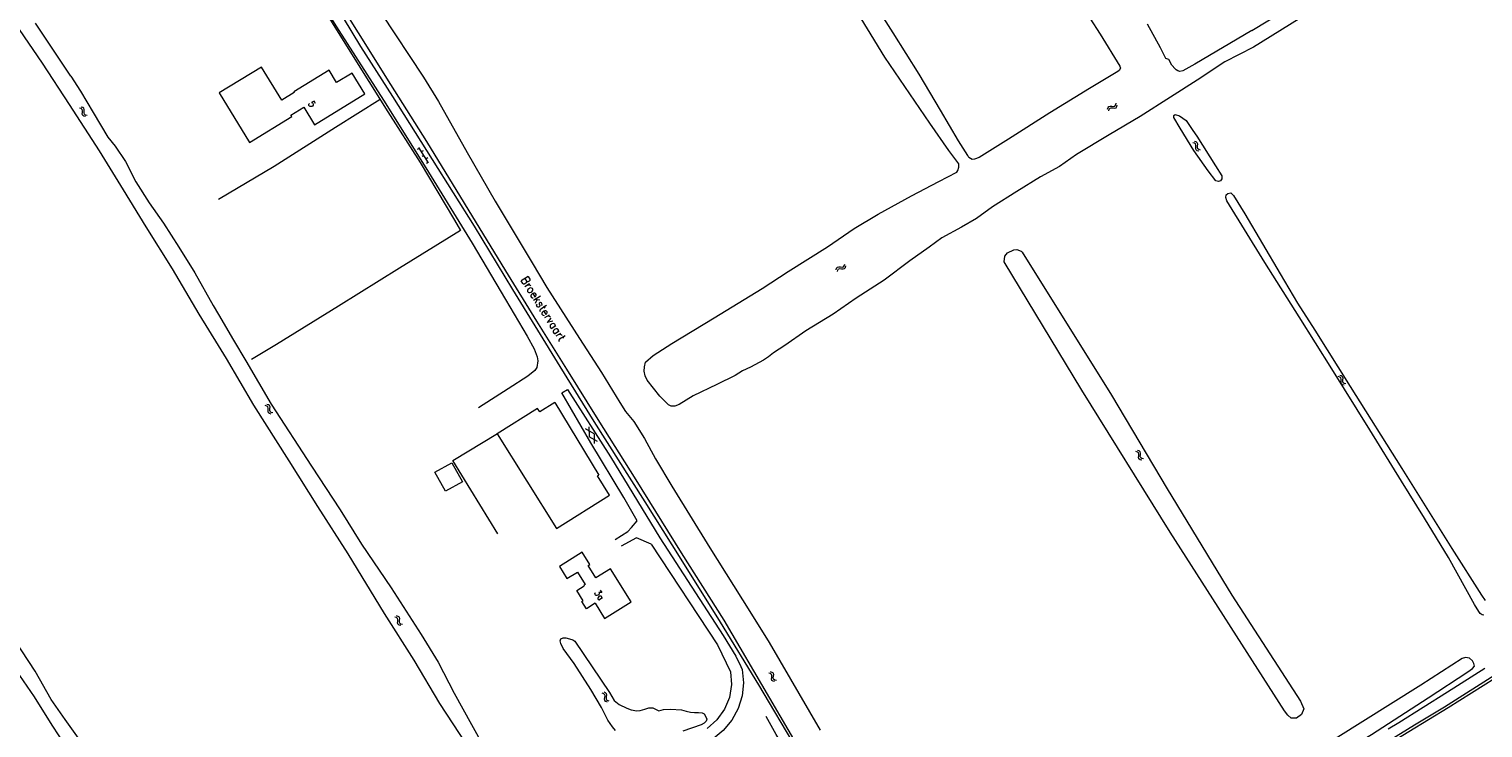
# Model space of a CAD drawing. Header units: metres. Extents: x 189705 to 199106, y 581686 to 588448.
# Tile 363 of 555: x 194954 to 195305, y 587029 to 587198. Entities that reach past the tile are written whole.
import ezdxf

# ---------------------------------------------------------------- set-up
doc = ezdxf.new("R2010")
doc.units = ezdxf.units.M
doc.layers.add('B-WA-OG-GBKN-G', color=7, linetype='Continuous', lineweight=18)
doc.styles.add('Style-STANDARD', font='STANDARD.shx')

msp = doc.modelspace()

# ---------------------------------------------------------------- linework, layer by layer
at = {"layer": 'B-WA-OG-GBKN-G'}
for p, q in [((194966.843, 587178.98), (194966.446, 587179.08)), ((194967.116, 587178.783), (194966.843, 587178.98)), ((194967.248, 587179.266), (194966.852, 587179.366)), ((194967.206, 587178.466), (194967.116, 587178.783)), ((194967.172, 587178.059), (194967.206, 587178.466)), ((194967.523, 587179.07), (194967.248, 587179.266)), ((194967.614, 587178.754), (194967.523, 587179.07)), ((194967.576, 587178.347), (194967.614, 587178.754)), ((195214.55, 587178.827), (195214.652, 587179.221)), ((195214.652, 587179.221), (195214.844, 587179.487)), ((195214.832, 587178.418), (195214.937, 587178.812)), ((195214.844, 587179.487), (195215.17, 587179.579)), ((195214.937, 587178.812), (195215.131, 587179.076)), ((195215.131, 587179.076), (195215.445, 587179.166)), ((195215.17, 587179.579), (195215.574, 587179.539)), ((195215.445, 587179.166), (195215.858, 587179.131)), ((195215.574, 587179.539), (195215.981, 587179.5)), ((195215.858, 587179.131), (195216.264, 587179.09)), ((195215.981, 587179.5), (195216.298, 587179.588)), ((195216.264, 587179.09), (195216.581, 587179.177)), ((195216.298, 587179.588), (195216.498, 587179.858)), ((195216.498, 587179.858), (195216.603, 587180.254)), ((195216.581, 587179.177), (195216.78, 587179.45)), ((195216.78, 587179.45), (195216.884, 587179.845)), ((194967.136, 587177.654), (194967.172, 587178.059)), ((194967.232, 587177.329), (194967.136, 587177.654)), ((194967.5, 587177.141), (194967.232, 587177.329)), ((194967.895, 587177.042), (194967.5, 587177.141)), ((194967.546, 587177.934), (194967.576, 587178.347)), ((194967.639, 587177.621), (194967.546, 587177.934)), ((194967.906, 587177.43), (194967.639, 587177.621)), ((194968.301, 587177.329), (194967.906, 587177.43)), ((195048.056, 587169.175), (195048.479, 587169.441)), ((195050.713, 587165.885), (195048.373, 587169.611)), ((195049.011, 587168.594), (195049.435, 587168.86)), ((195235.511, 587170.636), (195235.115, 587170.737)), ((195235.783, 587170.438), (195235.511, 587170.636)), ((195235.917, 587170.921), (195235.521, 587171.022)), ((195235.873, 587170.122), (195235.783, 587170.438)), ((195235.801, 587169.309), (195235.838, 587169.715)), ((195235.897, 587168.984), (195235.801, 587169.309)), ((195235.838, 587169.715), (195235.873, 587170.122)), ((195236.164, 587168.795), (195235.897, 587168.984)), ((195236.191, 587170.725), (195235.917, 587170.921)), ((195236.559, 587168.696), (195236.164, 587168.795)), ((195236.281, 587170.408), (195236.191, 587170.725)), ((195236.212, 587169.588), (195236.243, 587170.002)), ((195236.304, 587169.275), (195236.212, 587169.588)), ((195236.243, 587170.002), (195236.281, 587170.408)), ((195236.571, 587169.084), (195236.304, 587169.275)), ((195236.965, 587168.982), (195236.571, 587169.084)), ((195049.12, 587167.482), (195049.543, 587167.748)), ((195050.075, 587166.901), (195050.498, 587167.167)), ((195050.183, 587165.788), (195050.607, 587166.054)), ((195149.049, 587140.012), (195149.151, 587140.406)), ((195149.151, 587140.406), (195149.342, 587140.672)), ((195149.332, 587139.603), (195149.437, 587139.997)), ((195149.342, 587140.672), (195149.667, 587140.765)), ((195149.437, 587139.997), (195149.63, 587140.262)), ((195149.63, 587140.262), (195149.943, 587140.353)), ((195149.667, 587140.765), (195150.072, 587140.726)), ((195149.943, 587140.353), (195150.357, 587140.319)), ((195150.072, 587140.726), (195150.479, 587140.688)), ((195150.357, 587140.319), (195150.763, 587140.278)), ((195150.479, 587140.688), (195150.796, 587140.776)), ((195150.763, 587140.278), (195151.08, 587140.366)), ((195150.796, 587140.776), (195150.995, 587141.048)), ((195150.995, 587141.048), (195151.099, 587141.443)), ((195151.08, 587140.366), (195151.278, 587140.639)), ((195151.278, 587140.639), (195151.382, 587141.035)), ((195270.581, 587114.145), (195270.185, 587114.247)), ((195270.853, 587113.947), (195270.581, 587114.145)), ((195270.988, 587114.43), (195270.592, 587114.532)), ((195270.942, 587113.63), (195270.853, 587113.947)), ((195270.868, 587112.818), (195270.905, 587113.223)), ((195270.962, 587112.493), (195270.868, 587112.818)), ((195270.905, 587113.223), (195270.942, 587113.63)), ((195271.229, 587112.303), (195270.962, 587112.493)), ((195271.262, 587114.233), (195270.988, 587114.43)), ((195271.624, 587112.203), (195271.229, 587112.303)), ((195271.351, 587113.916), (195271.262, 587114.233)), ((195271.279, 587113.096), (195271.312, 587113.51)), ((195271.371, 587112.783), (195271.279, 587113.096)), ((195271.312, 587113.51), (195271.351, 587113.916)), ((195271.637, 587112.591), (195271.371, 587112.783)), ((195272.031, 587112.487), (195271.637, 587112.591)), ((195011.661, 587107.148), (195011.265, 587107.249)), ((195011.934, 587106.951), (195011.661, 587107.148)), ((195012.067, 587107.434), (195011.671, 587107.535)), ((195012.024, 587106.635), (195011.934, 587106.951)), ((195011.953, 587105.823), (195011.989, 587106.228)), ((195012.049, 587105.498), (195011.953, 587105.823)), ((195011.989, 587106.228), (195012.024, 587106.635)), ((195012.316, 587105.309), (195012.049, 587105.498)), ((195012.342, 587107.238), (195012.067, 587107.434)), ((195012.711, 587105.21), (195012.316, 587105.309)), ((195012.432, 587106.922), (195012.342, 587107.238)), ((195012.363, 587106.102), (195012.394, 587106.515)), ((195012.456, 587105.789), (195012.363, 587106.102)), ((195012.394, 587106.515), (195012.432, 587106.922)), ((195012.723, 587105.597), (195012.456, 587105.789)), ((195013.117, 587105.496), (195012.723, 587105.597)), ((195090.616, 587100.444), (195088.566, 587101.622)), ((195089.403, 587102.108), (195089.407, 587099.742)), ((195091.456, 587098.563), (195089.407, 587099.742)), ((195090.616, 587100.444), (195090.618, 587098.077)), ((195221.733, 587096.027), (195221.337, 587096.128)), ((195222.006, 587095.83), (195221.733, 587096.027)), ((195222.139, 587096.313), (195221.743, 587096.414)), ((195222.096, 587095.514), (195222.006, 587095.83)), ((195222.025, 587094.702), (195222.061, 587095.107)), ((195222.121, 587094.377), (195222.025, 587094.702)), ((195222.061, 587095.107), (195222.096, 587095.514)), ((195222.388, 587094.188), (195222.121, 587094.377)), ((195222.414, 587096.117), (195222.139, 587096.313)), ((195222.504, 587095.801), (195222.414, 587096.117)), ((195222.435, 587094.981), (195222.466, 587095.394)), ((195222.528, 587094.668), (195222.435, 587094.981)), ((195222.466, 587095.394), (195222.504, 587095.801)), ((195222.795, 587094.476), (195222.528, 587094.668)), ((195223.189, 587094.375), (195222.795, 587094.476)), ((195222.783, 587094.089), (195222.388, 587094.188)), ((195042.955, 587056.069), (195042.561, 587056.176)), ((195043.225, 587055.867), (195042.955, 587056.069)), ((195043.366, 587056.348), (195042.971, 587056.455)), ((195043.31, 587055.549), (195043.225, 587055.867)), ((195043.637, 587056.148), (195043.366, 587056.348)), ((195043.722, 587055.83), (195043.637, 587056.148)), ((195043.678, 587055.424), (195043.722, 587055.83)), ((195043.226, 587054.739), (195043.268, 587055.143)), ((195043.316, 587054.412), (195043.226, 587054.739)), ((195043.268, 587055.143), (195043.31, 587055.549)), ((195043.58, 587054.219), (195043.316, 587054.412)), ((195043.974, 587054.114), (195043.58, 587054.219)), ((195043.64, 587055.011), (195043.678, 587055.424)), ((195043.728, 587054.697), (195043.64, 587055.011)), ((195043.992, 587054.501), (195043.728, 587054.697)), ((195044.384, 587054.393), (195043.992, 587054.501)), ((195133.211, 587042.554), (195132.818, 587042.667)), ((195133.477, 587042.348), (195133.211, 587042.554)), ((195133.626, 587042.827), (195133.233, 587042.94)), ((195133.461, 587041.22), (195133.51, 587041.624)), ((195133.557, 587042.029), (195133.477, 587042.348)), ((195133.51, 587041.624), (195133.557, 587042.029)), ((195133.894, 587042.622), (195133.626, 587042.827)), ((195133.88, 587041.486), (195133.924, 587041.898)), ((195133.974, 587042.303), (195133.894, 587042.622)), ((195133.924, 587041.898), (195133.974, 587042.303)), ((195092.948, 587038.103), (195093.333, 587037.97)), ((195133.546, 587040.892), (195133.461, 587041.22)), ((195133.807, 587040.695), (195133.546, 587040.892)), ((195134.199, 587040.583), (195133.807, 587040.695)), ((195133.963, 587041.17), (195133.88, 587041.486)), ((195134.223, 587040.97), (195133.963, 587041.17)), ((195134.614, 587040.856), (195134.223, 587040.97)), ((195092.518, 587037.853), (195092.903, 587037.718)), ((195092.903, 587037.718), (195093.152, 587037.504)), ((195093.151, 587036.775), (195093.079, 587036.373)), ((195093.079, 587036.373), (195093.141, 587036.05)), ((195093.141, 587036.05), (195093.398, 587035.831)), ((195093.217, 587037.184), (195093.151, 587036.775)), ((195093.152, 587037.504), (195093.217, 587037.184)), ((195093.333, 587037.97), (195093.583, 587037.759)), ((195093.398, 587035.831), (195093.784, 587035.697)), ((195093.579, 587037.026), (195093.51, 587036.624)), ((195093.51, 587036.624), (195093.572, 587036.301)), ((195093.572, 587036.301), (195093.827, 587036.081)), ((195093.65, 587037.427), (195093.579, 587037.026)), ((195093.583, 587037.759), (195093.65, 587037.427)), ((195093.827, 587036.081), (195094.213, 587035.947))]:
    msp.add_line(p, q, dxfattribs=at)
at = {"layer": 'B-WA-OG-GBKN-G', "flags": 128}
for points in [[(195000, 587263.755), (195011.401, 587245.322), (195026.043, 587222.262), (195039.266, 587202.047), (195049.476, 587186.558), (195053.058, 587180.698), (195060.037, 587168.379), (195066.792, 587156.63), (195075.702, 587141.695), (195079.208, 587135.812), (195087.111, 587123.465), (195092.435, 587115.253), (195096.869, 587108.027), (195098.172, 587105.819), (195100.219, 587103.43), (195102.772, 587099.294), (195105.435, 587094.361), (195109.415, 587087.818), (195118.553, 587072.877), (195128.199, 587057.488), (195132.844, 587050.01), (195145.224, 587028.878)], [(195154.947, 587000), (195145.667, 587014.573), (195139.981, 587024.758), (195133.06, 587036.627), (195122.052, 587055.422), (195111.721, 587071.718), (195100.768, 587089.321), (195091.578, 587103.912), (195084.032, 587116.067), (195076.779, 587127.629), (195069.331, 587139.805), (195059.343, 587156.159), (195050.264, 587171.034), (195041.58, 587184.774), (195025.968, 587209.818), (195017.57, 587223.438), (195007.068, 587241.501), (195000, 587252.697)], [(195153.824, 587000), (195143.927, 587016.401), (195139.606, 587024.196), (195130.412, 587039.806), (195121.16, 587054.913), (195111.682, 587070.189), (195102.998, 587083.983), (195090.676, 587103.405), (195082.448, 587116.694), (195071.043, 587135.314), (195061.735, 587150.588), (195051.637, 587166.716), (195042.103, 587181.875), (195034.384, 587193.967), (195026.211, 587207.539), (195017.756, 587221.738), (195007.54, 587238.548), (195000, 587251.18)], [(195000, 587245.358), (195006.068, 587235.856), (195011.284, 587227.517), (195016.287, 587219.209), (195023.89, 587206.092), (195029.051, 587197.808), (195039.782, 587180.992), (195050.054, 587164.637), (195061.18, 587146.521), (195069.24, 587132.894), (195074.45, 587124.058), (195076.156, 587120.986), (195076.895, 587119.051), (195077.065, 587118.027), (195076.781, 587116.491), (195076.326, 587115.694), (195074.621, 587114.329), (195069.902, 587111.313), (195062.7, 587106.725)], [(195000.032, 587239.292), (195001.127, 587239.82), (195001.817, 587239.901), (195002.426, 587239.901), (195002.912, 587239.739), (195003.602, 587238.927), (195012.442, 587224.357), (195020.696, 587210.747), (195028.501, 587197.999), (195036.239, 587185.559), (195040.852, 587178.232), (195048.626, 587165.993), (195056.966, 587152.016), (195058.376, 587149.518), (195043.667, 587140.437), (195028.93, 587131.282), (195013.991, 587122.046), (195007.998, 587118.397)], [(195173.817, 587161.347), (195178.15, 587163.651), (195178.401, 587164.067), (195178.661, 587164.856), (195178.608, 587165.653), (195176.225, 587168.877), (195171.616, 587175.46), (195160.771, 587191.368), (195147.354, 587213.447)], [(195274.146, 587209.05), (195249.737, 587193.799), (195242.874, 587190.244), (195236.181, 587185.865), (195229.765, 587181.772), (195222.423, 587177.064), (195214.953, 587172.651), (195207.016, 587167.882), (195202.959, 587164.962), (195198.377, 587162.536), (195192.656, 587158.935), (195186.804, 587155.262), (195182.899, 587152.472), (195179.324, 587150.353), (195174.53, 587147.774), (195171.458, 587145.508), (195166.81, 587142.214), (195160.625, 587137.531), (195153.881, 587133.185), (195148.315, 587129.295), (195141.729, 587125.281), (195136.662, 587121.734), (195133.907, 587119.963), (195132.679, 587119.069), (195131.543, 587118.24), (195128.396, 587116.51), (195126.457, 587115.634), (195124.666, 587114.516), (195120.262, 587112.374), (195114.56, 587109.596), (195111.136, 587107.528), (195110.114, 587107.097), (195109.219, 587107.089), (195108.587, 587107.401), (195106.524, 587109.564), (195103.466, 587113.399), (195102.963, 587114.422), (195102.742, 587115.54), (195102.762, 587116.638), (195103.056, 587117.72), (195104.857, 587119.322), (195109.41, 587122.252), (195119.571, 587128.476), (195131.214, 587135.508), (195137.493, 587139.615), (195146.927, 587145.596), (195153.398, 587149.996), (195159.183, 587153.512), (195167.202, 587157.915), (195173.817, 587161.347)], [(195207.767, 587204.703), (195212.759, 587196.935), (195217.491, 587189.227), (195217.631, 587188.717), (195217.334, 587188.17), (195217.038, 587187.93), (195210.184, 587183.847), (195200.568, 587177.952), (195190.615, 587171.608), (195183.524, 587167.153), (195182.437, 587166.762), (195181.848, 587166.72), (195181.08, 587167.182), (195180.783, 587167.661), (195178.592, 587171.217), (195174.191, 587178.563), (195169.048, 587187.26), (195162.796, 587197.296), (195157.346, 587205.995)], [(195249.385, 587197.839), (195261.737, 587205.443)], [(194964.396, 587186.823), (194955.812, 587199.58)], [(195000, 587121.736), (194995.342, 587129.34), (194988.914, 587140.286), (194982.538, 587150.409), (194977.07, 587159.382), (194971.266, 587168.782), (194964.068, 587179.955), (194957.528, 587189.929), (194952.009, 587198.099)], [(195227.272, 587193.666), (195224.182, 587199.336)], [(195249.385, 587197.839), (195235.629, 587189.731)], [(195230.068, 587189.454), (195229.304, 587190.824), (195228.574, 587191.096), (195227.272, 587193.666)], [(195028.479, 587185.25), (195026.694, 587188.238), (195018.139, 587183.02), (195018.238, 587182.858), (195015.267, 587181.046), (195010.409, 587189.012), (195000.155, 587182.758), (195007.45, 587170.797), (195017.704, 587177.051), (195017.485, 587177.409), (195020.566, 587179.288)], [(195235.629, 587189.731), (195232.68, 587188.104), (195231.993, 587187.946), (195231.504, 587188.112), (195231.1, 587188.37), (195230.88, 587188.574), (195230.068, 587189.454)], [(194964.396, 587186.823), (194966.731, 587183.214), (194969.793, 587178.027), (194973.289, 587172.111), (194975.077, 587169.904), (194977.523, 587166.216), (194980.084, 587161.273), (194983.291, 587156.228), (194986.689, 587151.319), (194990.388, 587145.552), (194994.306, 587139.3), (194998.742, 587131.411), (195000, 587129.269)], [(195020.566, 587179.288), (195023.128, 587175.088), (195035.312, 587182.518), (195032.245, 587187.547), (195028.479, 587185.25)], [(195038.977, 587181.21), (195028.264, 587174.416), (195013.409, 587165.015), (195000, 587156.99)], [(194860.61, 587176.246), (194865.919, 587167.728), (194870.979, 587160.417), (194875.94, 587153.61), (194880.696, 587146.649), (194885.685, 587139.397), (194891.607, 587130.34), (194898.71, 587119.83), (194907.311, 587107.367), (194916.249, 587094.64), (194924.668, 587082.374), (194932.968, 587069.868), (194941.811, 587056.501), (194950.193, 587044.647), (194955.499, 587036.884), (194959.753, 587030.068), (194963.162, 587024.891), (194969.016, 587016.908), (194975.642, 587007.189), (194980.593, 587000)], [(194963.022, 587031.431), (194959.657, 587036.294), (194955.789, 587043.134), (194950.873, 587050.588), (194943.791, 587060.598), (194936.788, 587070.607), (194929.192, 587081.744), (194920.579, 587094.305), (194911.823, 587107.095), (194902.556, 587120.451), (194895.386, 587130.932), (194892.624, 587134.821), (194885.286, 587145.851), (194877.965, 587156.567), (194872.712, 587164.2), (194865.818, 587174.5), (194863.669, 587178.021)], [(195236.044, 587172.315), (195240.557, 587165.119), (195242.125, 587162.746), (195242.125, 587161.98), (195241.781, 587161.521), (195241.284, 587161.406), (195240.672, 587161.521), (195238.798, 587163.933), (195235.394, 587168.87), (195232.028, 587174.229), (195230.498, 587176.832), (195230.498, 587177.292), (195230.88, 587177.521), (195231.875, 587177.253), (195233.519, 587176.143), (195235.126, 587173.655), (195236.044, 587172.315)], [(195303.12, 587059.202), (195296.822, 587070.559), (195291.022, 587080.055), (195285.475, 587088.99), (195277.856, 587101.409), (195268.675, 587116.148), (195260.752, 587128.67), (195252.526, 587141.845), (195243.343, 587156.736), (195243.09, 587157.546), (195243.141, 587158.153), (195243.545, 587158.507), (195244.303, 587158.659), (195244.96, 587158.001), (195247.64, 587153.6), (195256.169, 587139.093), (195260.395, 587131.992), (195264.54, 587125.466), (195273.071, 587111.831), (195285.537, 587092.092), (195297.599, 587072.749), (195304.756, 587061.498), (195305.666, 587060.183)], [(195228.924, 587087.155), (195244.552, 587061.455), (195261.135, 587035.84), (195261.88, 587033.98), (195261.297, 587032.651), (195260.141, 587031.757), (195258.848, 587031.792), (195258.042, 587032.516), (195257.226, 587033.566), (195229.639, 587076.723), (195208.357, 587110.953), (195189.563, 587141.966), (195189.716, 587143.35), (195190.387, 587144.142), (195191.908, 587144.903), (195192.666, 587144.924), (195193.656, 587144.513), (195193.943, 587144.328), (195215.497, 587109.737), (195228.924, 587087.155)], [(195000, 587129.269), (195003.652, 587123.049), (195006.605, 587118.097), (195012.677, 587107.63), (195022.411, 587092.619), (195029.339, 587082.048), (195034.498, 587073.769), (195041.68, 587063.276), (195048.884, 587051.958), (195053.002, 587045.287), (195056.892, 587037.788), (195065.614, 587021.966)], [(195017.037, 587000.945), (195025.478, 587004.005), (195034.815, 587007.126), (195043.099, 587010.037), (195051.21, 587012.636), (195057.514, 587014.574), (195061.99, 587015.682), (195063.74, 587016.428), (195064.251, 587016.758), (195064.49, 587017.246), (195064.539, 587017.801), (195064.386, 587018.299), (195061.334, 587023.18), (195053.391, 587035.325), (195047.214, 587045.746), (195040.043, 587057.057), (195031.305, 587071.442), (195023.965, 587082.884), (195017.041, 587093.905), (195008.538, 587107.373), (195001.896, 587118.641), (195000, 587121.736)], [(195095.68, 587074.924), (195098.807, 587076.859), (195099.66, 587077.826), (195101.025, 587079.419), (195097.784, 587085.052), (195089.836, 587098.291), (195082.86, 587110.318), (195084.224, 587111.171), (195094.562, 587094.856), (195106.504, 587075.3)], [(195081.156, 587107.987), (195077.534, 587105.714), (195076.997, 587106.571), (195067.242, 587100.45), (195081.591, 587077.583), (195094.365, 587085.599), (195091.443, 587090.255), (195091.757, 587090.452)], [(195081.156, 587107.987), (195091.757, 587090.452)], [(195067.437, 587076.271), (195056.572, 587094.009), (195067.288, 587100.551)], [(195054.792, 587086.551), (195052.194, 587091.155), (195056.29, 587093.466), (195058.888, 587088.861), (195054.792, 587086.551)], [(195104.374, 587073.805), (195100.849, 587075.341), (195097.153, 587073.293)], [(195104.374, 587073.805), (195120.399, 587049.444), (195123.544, 587042.993)], [(195106.504, 587075.3), (195121.803, 587051.692), (195124.805, 587046.713)], [(195094.61, 587067.86), (195091.071, 587065.651), (195089.213, 587068.629), (195089.629, 587068.889), (195087.771, 587071.867), (195082.25, 587068.421), (195084.092, 587065.469), (195086.644, 587067.061), (195088.503, 587064.084), (195088.162, 587063.872), (195088.238, 587063.75)], [(195251.688, 587000.138), (195250.323, 587002.313), (195249.969, 587003.173), (195249.969, 587003.73), (195250.677, 587004.893), (195252.143, 587006.461), (195253.205, 587007.574), (195255.58, 587009.092), (195267.853, 587016.617), (195282.487, 587025.65), (195296.709, 587034.38), (195310.843, 587043.166), (195313.808, 587044.923), (195320.682, 587049.779), (195331.281, 587056.393), (195344.554, 587064.573), (195353.517, 587069.87)], [(195093.18, 587055.832), (195099.592, 587059.831), (195094.61, 587067.86)], [(195090.883, 587059.512), (195088.764, 587058.17), (195087.666, 587059.902), (195088.018, 587060.124), (195086.442, 587062.612), (195088.238, 587063.75)], [(195090.883, 587059.512), (195093.18, 587055.832)], [(195305.341, 587056.654), (195304.958, 587056.692), (195304.446, 587057.073), (195304.099, 587057.501), (195303.12, 587059.202)], [(195095.816, 587028.797), (195095.11, 587029.703), (195093.931, 587031.259), (195092.435, 587034.307), (195089.832, 587038.727), (195085.79, 587044.993), (195083.154, 587048.59), (195082.607, 587049.783), (195082.435, 587050.438), (195082.588, 587050.933), (195083.197, 587051.171), (195083.805, 587051.173), (195084.672, 587050.952), (195085.52, 587050.659), (195085.982, 587050.369), (195094.367, 587037.933), (195095.465, 587035.998)], [(195124.805, 587046.713), (195126.057, 587044.203)], [(195231.805, 587000), (195240.231, 587004.646), (195249.027, 587009.908), (195264.112, 587019.292), (195278.243, 587027.824), (195291.918, 587036.71), (195301.497, 587042.961), (195302.609, 587043.77), (195303.064, 587044.326), (195302.913, 587044.984), (195302.609, 587045.591), (195301.851, 587046.249), (195300.941, 587046.451), (195300.082, 587046.198), (195290.124, 587039.774), (195269.478, 587026.744), (195252.522, 587016.293), (195239.716, 587008.427), (195225.308, 587000)], [(195123.544, 587042.993), (195123.769, 587039.879), (195123.277, 587036.795), (195122.094, 587033.905), (195120.283, 587031.362), (195117.938, 587029.3)], [(195126.394, 587043.527), (195126.676, 587040.329), (195126.335, 587037.137), (195125.383, 587034.071), (195123.856, 587031.247), (195121.812, 587028.771), (195119.328, 587026.737)], [(195126.057, 587044.203), (195126.394, 587043.527)], [(195268.537, 587017.794), (195288.629, 587030.119), (195295.82, 587034.481), (195308.84, 587042.788)], [(195305.595, 587043.733), (195296.597, 587038.025), (195284.792, 587030.644), (195282.243, 587029.113)], [(195095.465, 587035.998), (195096.681, 587035.089), (195098.51, 587034.143), (195099.603, 587033.799), (195100.941, 587033.561), (195101.778, 587033.634), (195102.845, 587033.947), (195103.879, 587034.241), (195104.774, 587034.229), (195105.471, 587033.904), (195106.253, 587033.566), (195107.391, 587033.839), (195109.11, 587033.945), (195111.69, 587033.765), (195112.89, 587033.47), (195113.927, 587033.202), (195114.867, 587033.124), (195115.86, 587033.124), (195116.709, 587033.027), (195117.171, 587032.788), (195117.553, 587032.27), (195117.816, 587031.556), (195117.643, 587031.028), (195117.196, 587030.56), (195116.461, 587030.18), (195112.074, 587028.614)], [(194984.539, 587000), (194981.645, 587004.137), (194975.462, 587013.605), (194969.644, 587022.078), (194963.022, 587031.431)], [(195149.331, 587000), (195148.092, 587003.381), (195147.069, 587006.51), (195146.557, 587007.648), (195143.544, 587012.598), (195140.076, 587018.459), (195134.573, 587027.818), (195132.176, 587032.188)]]:
    msp.add_lwpolyline(points, dxfattribs=at)

# ---------------------------------------------------------------- texts
at = {"layer": 'B-WA-OG-GBKN-G', "style": 'Style-STANDARD'}
for s, height, rotation, p in [('5', 1.6, 301.38612, (195021.57, 587180.194)), ('Broekstervaart', 2, 302.08436, (195072.861, 587137.622)), ('3a', 1.6, 302.41845, (195090.598, 587062.084))]:
    msp.add_text(s, height=height, rotation=rotation, dxfattribs=at).set_placement(p)

doc.saveas('drawing.dxf')
